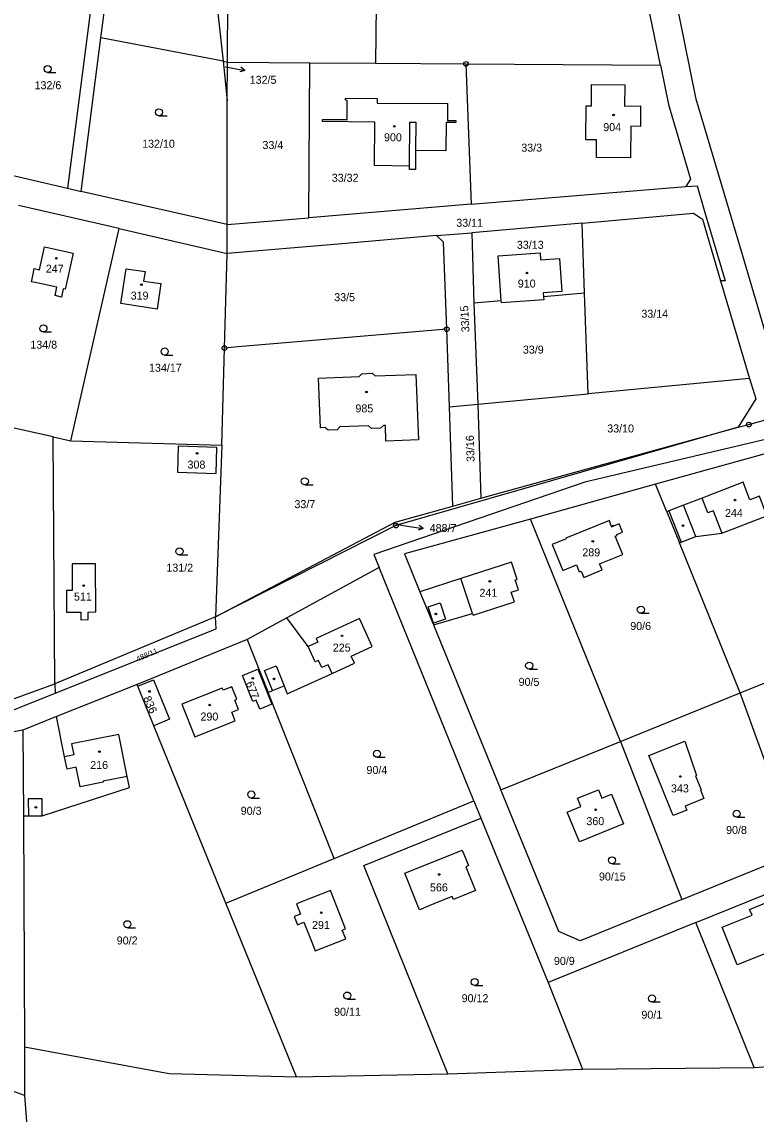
# Model space of a CAD drawing. Extents: x -725728 to -720881, y -1068679 to -1063504.
# Drawn here: x -724769.7 to -724613.6, y -1067433.6 to -1067201.5 of the extents above; entities that cross this region are included whole.
import ezdxf

# ---------------------------------------------------------------- set-up
doc = ezdxf.new("R2010")
doc.units = 0
for name, color, linetype in [('Hranice parcel', 7, 'Continuous'), ('Parcelní čísla', 7, 'Continuous'), ('Pop  PČ popisy', 7, 'Continuous'), ('Vnitřní kresba', 7, 'Continuous'), ('Značky bodu BP', 7, 'Continuous'), ('Značky budov', 7, 'Continuous'), ('Značky kultur', 7, 'Continuous')]:
    doc.layers.add(name, color=color, linetype=linetype)

# ---------------------------------------------------------------- blocks, each defined once
blk = doc.blocks.new('4.02_3')
at = {"layer": 'Značky budov'}
blk.add_circle((-0.001, 0), 0.0175, dxfattribs=at)
blk = doc.blocks.new('4.02_4')
at = {"layer": 'Značky budov'}
blk.add_circle((-0.001, 0), 0.0175, dxfattribs=at)
blk = doc.blocks.new('1029_101')
at = {"layer": 'Pop  PČ popisy'}
for p, q in [((0, 0), (0.295, -0.052)), ((0.295, -0.052), (0.206, 0.015)), ((0.295, -0.052), (0.188, -0.084))]:
    blk.add_line(p, q, dxfattribs=at)
blk = doc.blocks.new('1029_106')
at = {"layer": 'Pop  PČ popisy'}
for p, q in [((0, 0), (0.296, -0.047)), ((0.296, -0.047), (0.205, 0.018)), ((0.296, -0.047), (0.19, -0.081))]:
    blk.add_line(p, q, dxfattribs=at)
blk = doc.blocks.new('3.04_2')
at = {"layer": 'Značky kultur'}
blk.add_line((0.001, 0), (0.176, 0), dxfattribs=at)
blk.add_circle((0.001, 0.075), 0.075, dxfattribs=at)
blk = doc.blocks.new('3.04_3')
at = {"layer": 'Značky kultur'}
blk.add_line((0.001, 0), (0.176, 0), dxfattribs=at)
blk.add_circle((0.001, 0.075), 0.075, dxfattribs=at)
blk = doc.blocks.new('1.05_1')
at = {"layer": 'Značky bodu BP'}
for radius in [0.05, 0.00303]:
    blk.add_circle((0, 0), radius, dxfattribs=at)

msp = doc.modelspace()

# ---------------------------------------------------------------- linework, layer by layer
at = {"layer": 'Hranice parcel'}
for p, q in [((-724752.93, -1067204.93), (-724747.87, -1067165.91)), ((-724726.02, -1067210.09), (-724725.72, -1067176.99)), ((-724633.96, -1067210.77), (-724637.76, -1067192.18)), ((-724755.04, -1067198.52), (-724760.01, -1067236.9)), ((-724757.09, -1067237.57), (-724752.93, -1067204.93)), ((-724726.95, -1067209.91), (-724752.93, -1067204.93)), ((-724726.95, -1067209.91), (-724726.02, -1067210.09)), ((-724726.95, -1067209.91), (-724726.04, -1067218.35)), ((-724726.04, -1067218.35), (-724726.02, -1067210.09)), ((-724726.02, -1067210.09), (-724708.52, -1067210.23)), ((-724708.69, -1067243.16), (-724708.52, -1067210.23)), ((-724708.52, -1067210.23), (-724694.52, -1067210.34)), ((-724694.52, -1067210.34), (-724675.31, -1067210.5)), ((-724675.31, -1067210.5), (-724633.96, -1067210.77)), ((-724675.31, -1067210.5), (-724674.19, -1067240.31)), ((-724726.09, -1067244.62), (-724726.04, -1067218.35)), ((-724774.7, -1067233.48), (-724760.01, -1067236.9)), ((-724760.01, -1067236.9), (-724757.09, -1067237.57)), ((-724726.09, -1067244.62), (-724757.09, -1067237.57)), ((-724674.19, -1067240.31), (-724628.59, -1067236.51)), ((-724749.03, -1067245.48), (-724770.46, -1067240.53)), ((-724674.19, -1067240.31), (-724708.69, -1067243.16)), ((-724726.09, -1067244.62), (-724708.69, -1067243.16)), ((-724759.29, -1067290.53), (-724749.03, -1067245.48)), ((-724749.03, -1067245.48), (-724726.05, -1067250.73)), ((-724726.05, -1067250.73), (-724726.09, -1067244.62)), ((-724650.62, -1067244.28), (-724674.08, -1067246.34)), ((-724650.1, -1067259.18), (-724650.62, -1067244.28)), ((-724681.57, -1067246.92), (-724674.08, -1067246.34)), ((-724674.08, -1067246.34), (-724673.6, -1067261.3)), ((-724726.65, -1067270.85), (-724726.05, -1067250.73)), ((-724621.16, -1067256.58), (-724615.02, -1067277.32)), ((-724650.1, -1067259.18), (-724658.82, -1067259.97)), ((-724649.35, -1067280.54), (-724650.1, -1067259.18)), ((-724667.79, -1067260.78), (-724673.6, -1067261.3)), ((-724673.6, -1067261.3), (-724672.8, -1067282.75)), ((-724678.83, -1067283.31), (-724679.39, -1067266.83)), ((-724727.2, -1067291.48), (-724726.65, -1067270.85)), ((-724615.02, -1067277.32), (-724649.35, -1067280.54)), ((-724672.8, -1067282.75), (-724649.35, -1067280.54)), ((-724678.83, -1067283.31), (-724672.8, -1067282.75)), ((-724672.8, -1067282.75), (-724672.11, -1067302.72)), ((-724763.05, -1067289.73), (-724780.77, -1067285.77)), ((-724672.11, -1067302.72), (-724617.45, -1067287.64)), ((-724762.71, -1067342.2), (-724763.05, -1067289.73)), ((-724763.05, -1067289.73), (-724759.29, -1067290.53)), ((-724759.29, -1067290.53), (-724727.2, -1067291.48)), ((-724727.2, -1067291.48), (-724728.57, -1067327.9)), ((-724635.01, -1067299.74), (-724661.61, -1067307.17)), ((-724632.62, -1067305.63), (-724635.01, -1067299.74)), ((-724678.11, -1067304.42), (-724672.11, -1067302.72)), ((-724632.62, -1067305.63), (-724629.93, -1067312.23)), ((-724642.47, -1067354.39), (-724661.61, -1067307.17)), ((-724616.99, -1067344.08), (-724629.93, -1067312.23)), ((-724693.75, -1067317.44), (-724713.35, -1067328.13)), ((-724673.63, -1067367.04), (-724693.75, -1067317.44)), ((-724685.11, -1067322.61), (-724682.23, -1067329.67)), ((-724728.57, -1067327.9), (-724762.71, -1067342.2)), ((-724713.35, -1067328.13), (-724721.84, -1067332.76)), ((-724682.23, -1067329.67), (-724667.92, -1067364.68)), ((-724721.84, -1067332.76), (-724745.2, -1067342.29)), ((-724721.84, -1067332.76), (-724717.36, -1067343.98)), ((-724616.99, -1067344.08), (-724592.49, -1067334.16)), ((-724762.71, -1067342.2), (-724762.61, -1067344.17)), ((-724745.2, -1067342.29), (-724762.34, -1067349.14)), ((-724745.06, -1067342.64), (-724745.2, -1067342.29)), ((-724741.64, -1067351.09), (-724745.06, -1067342.64)), ((-724703.29, -1067379.26), (-724717.36, -1067343.98)), ((-724642.47, -1067354.39), (-724616.99, -1067344.08)), ((-724604.74, -1067377.96), (-724616.99, -1067344.08)), ((-724762.34, -1067349.14), (-724769.48, -1067351.99)), ((-724769.48, -1067351.99), (-724795.16, -1067356.76)), ((-724769.48, -1067351.99), (-724769.4, -1067370.23)), ((-724726.38, -1067388.77), (-724741.64, -1067351.09)), ((-724749.13, -1067352.9), (-724759.16, -1067354.93)), ((-724667.92, -1067364.68), (-724642.47, -1067354.39)), ((-724642.47, -1067354.39), (-724629.4, -1067387.97)), ((-724703.29, -1067379.26), (-724673.63, -1067367.04)), ((-724673.63, -1067367.04), (-724672.13, -1067370.7)), ((-724769.4, -1067370.23), (-724769.18, -1067419.29)), ((-724672.13, -1067370.7), (-724657.86, -1067405.58)), ((-724726.38, -1067388.77), (-724703.29, -1067379.26)), ((-724629.4, -1067387.97), (-724609.36, -1067379.83)), ((-724626.45, -1067392.9), (-724603.7, -1067383.71)), ((-724711.31, -1067425.65), (-724726.38, -1067388.77)), ((-724626.45, -1067392.9), (-724657.86, -1067405.58)), ((-724614.06, -1067423.65), (-724626.45, -1067392.9)), ((-724657.86, -1067405.58), (-724650.51, -1067424)), ((-724769.13, -1067429.64), (-724796.4, -1067419.61)), ((-724769.18, -1067419.29), (-724769.13, -1067429.64)), ((-724614.06, -1067423.65), (-724588.47, -1067421.87)), ((-724679.16, -1067424.98), (-724650.51, -1067424)), ((-724650.51, -1067424), (-724614.06, -1067423.65)), ((-724711.31, -1067425.65), (-724679.16, -1067424.98)), ((-724769.13, -1067429.64), (-724767.98, -1067444.78))]:
    msp.add_line(p, q, dxfattribs=at)
for points in [[(-724725.41, -1067170.37), (-724728.55, -1067195.16), (-724726.95, -1067209.91)], [(-724637.76, -1067192.18), (-724665.81, -1067189.86), (-724694.22, -1067185.59), (-724694.52, -1067210.34)], [(-724606.59, -1067284.65), (-724616.47, -1067251.28), (-724626.33, -1067217.96), (-724630.08, -1067199.76)], [(-724633.96, -1067210.77), (-724632.25, -1067219.1), (-724627.55, -1067234.99), (-724628.59, -1067236.51)], [(-724647.54, -1067226.62), (-724649.81, -1067226.62), (-724649.73, -1067219.37), (-724648.63, -1067219.38), (-724648.59, -1067214.84), (-724641.54, -1067214.91), (-724641.6, -1067219.44), (-724638.2, -1067219.42), (-724638.23, -1067223.75), (-724640.22, -1067223.74), (-724640.3, -1067230.44), (-724647.58, -1067230.38), (-724647.54, -1067226.62)], [(-724705.79, -1067222.75), (-724705.8, -1067222.32), (-724700.59, -1067222.32), (-724700.54, -1067218.22), (-724700.9, -1067218.21), (-724700.9, -1067217.76), (-724694.15, -1067217.81), (-724694.18, -1067218.81), (-724679.21, -1067218.91), (-724679.26, -1067222.49), (-724677.43, -1067222.49), (-724677.43, -1067222.95), (-724679.5, -1067222.94), (-724679.57, -1067228.92), (-724686, -1067228.91), (-724686.04, -1067232.93), (-724687.33, -1067232.94), (-724687.31, -1067232.18), (-724694.72, -1067232.08), (-724694.64, -1067222.83), (-724705.79, -1067222.75)], [(-724628.59, -1067236.51), (-724626.16, -1067236.37), (-724624.49, -1067242.05), (-724620.21, -1067256.58), (-724621.16, -1067256.58)], [(-724650.62, -1067244.28), (-724626.91, -1067242.2), (-724625.04, -1067243.48), (-724621.16, -1067256.58)], [(-724681.57, -1067246.92), (-724702.45, -1067248.8), (-724726.05, -1067250.73)], [(-724679.39, -1067266.83), (-724680.05, -1067248.33), (-724681.57, -1067246.92)], [(-724762.66, -1067259.69), (-724762.27, -1067257.94), (-724766.56, -1067256.98), (-724767.63, -1067256.74), (-724767.34, -1067255.18), (-724767.07, -1067253.95), (-724765.95, -1067254.2), (-724764.88, -1067249.31), (-724758.84, -1067250.71), (-724760.17, -1067256.8), (-724760.51, -1067258.33), (-724760.9, -1067258.24), (-724761.29, -1067260), (-724762.66, -1067259.69)], [(-724667.79, -1067260.78), (-724668.48, -1067251.26), (-724659.53, -1067250.62), (-724659.42, -1067252.12), (-724655.42, -1067251.82), (-724654.9, -1067258.81), (-724658.88, -1067259.13), (-724658.82, -1067259.97)], [(-724743.53, -1067254.6), (-724743.84, -1067256.63), (-724740.14, -1067257.15), (-724740.98, -1067262.59), (-724748.67, -1067261.4), (-724747.53, -1067254), (-724743.53, -1067254.6)], [(-724658.82, -1067259.97), (-724658.77, -1067260.6), (-724667.75, -1067261.26), (-724667.79, -1067260.78)], [(-724679.39, -1067266.83), (-724714.49, -1067269.82), (-724723.79, -1067270.61), (-724726.65, -1067270.85)], [(-724685.94, -1067276.44), (-724685.36, -1067290.35), (-724692.33, -1067290.63), (-724692.44, -1067287.29), (-724692.83, -1067287.3), (-724693.44, -1067287.86), (-724695.38, -1067287.94), (-724696.02, -1067287.38), (-724702.09, -1067287.59), (-724702.69, -1067288.2), (-724704.62, -1067288.28), (-724705.29, -1067287.74), (-724706.22, -1067287.76), (-724706.65, -1067277.27), (-724698.04, -1067276.9), (-724697.47, -1067276.29), (-724695.24, -1067276.21), (-724694.6, -1067276.76), (-724685.94, -1067276.44)], [(-724615.02, -1067277.32), (-724613.7, -1067281.6), (-724617.45, -1067287.64)], [(-724678.11, -1067304.42), (-724678.68, -1067287.6), (-724678.83, -1067283.31)], [(-724617.45, -1067287.64), (-724615.16, -1067287.08), (-724606.59, -1067284.65)], [(-724617.45, -1067287.64), (-724690.18, -1067308.56), (-724728.57, -1067327.9)], [(-724608.93, -1067289.64), (-724650, -1067299.3), (-724694.87, -1067314.69), (-724693.75, -1067317.44)], [(-724728.26, -1067291.94), (-724736.48, -1067291.68), (-724736.66, -1067297.21), (-724728.44, -1067297.47), (-724728.26, -1067291.94)], [(-724592.49, -1067334.16), (-724607.92, -1067295.3), (-724611.96, -1067293.39), (-724635.01, -1067299.74)], [(-724629.93, -1067312.23), (-724629.56, -1067312.09), (-724626.43, -1067310.87), (-724620.88, -1067310.19), (-724611.31, -1067306.47), (-724612.93, -1067302.3), (-724614.92, -1067303.07), (-724616.37, -1067299.33), (-724624, -1067302.29), (-724625.09, -1067302.71), (-724629.02, -1067304.23), (-724632.15, -1067305.45), (-724632.62, -1067305.63)], [(-724728.57, -1067327.9), (-724690.38, -1067307.84), (-724678.11, -1067304.42)], [(-724661.61, -1067307.17), (-724688.39, -1067314.58), (-724685.11, -1067322.61)], [(-724654.08, -1067311.25), (-724654.02, -1067311.39), (-724656.99, -1067312.6), (-724654.74, -1067318.11), (-724651.82, -1067316.92), (-724651.22, -1067318.4), (-724650.8, -1067318.23), (-724650.25, -1067319.57), (-724646.36, -1067317.98), (-724646.89, -1067316.69), (-724641.98, -1067314.68), (-724643.57, -1067310.8), (-724643.15, -1067310.63), (-724643.23, -1067310.44), (-724642.03, -1067309.95), (-724642.74, -1067308.19), (-724643.95, -1067308.68), (-724644.02, -1067308.5), (-724644.44, -1067308.67), (-724644.82, -1067307.47), (-724654.08, -1067311.25)], [(-724753.98, -1067326.9), (-724754.06, -1067316.66), (-724759, -1067316.7), (-724759.03, -1067322.34), (-724760.19, -1067322.33), (-724760.21, -1067326.95), (-724757.19, -1067326.93), (-724757.18, -1067328.54), (-724755.64, -1067328.52), (-724755.65, -1067326.91), (-724753.98, -1067326.9)], [(-724682.23, -1067329.67), (-724673.91, -1067327.23), (-724673.79, -1067327.59), (-724665, -1067324.75), (-724665.67, -1067322.69), (-724664.14, -1067322.2), (-724664.82, -1067320.1), (-724664.44, -1067319.98), (-724665.63, -1067316.3), (-724676.37, -1067319.78), (-724685.11, -1067322.61)], [(-724762.61, -1067344.17), (-724728.41, -1067330.49), (-724728.57, -1067327.9)], [(-724717.36, -1067343.98), (-724716.43, -1067343.61), (-724713.96, -1067342.62), (-724713.29, -1067344.29), (-724703.73, -1067339.96), (-724698.98, -1067337.81), (-724699.68, -1067336.27), (-724695.21, -1067334.24), (-724697.9, -1067328.32), (-724707.16, -1067332.53), (-724706.79, -1067333.34), (-724708.82, -1067334.27), (-724713.35, -1067328.13)], [(-724719.89, -1067345.66), (-724720.61, -1067345.95), (-724722.83, -1067340.37), (-724719.54, -1067339.06), (-724716.58, -1067346.5), (-724719.15, -1067347.52), (-724719.89, -1067345.66)], [(-724781.75, -1067347.07), (-724771.5, -1067345.38), (-724762.71, -1067342.2)], [(-724745.06, -1067342.64), (-724741.76, -1067341.3), (-724738.34, -1067349.68), (-724741.64, -1067351.09)], [(-724724.34, -1067350.06), (-724725.08, -1067348.18), (-724723.67, -1067347.62), (-724724.45, -1067345.64), (-724723.98, -1067345.45), (-724725.05, -1067342.77), (-724726.93, -1067343.51), (-724727.1, -1067343.09), (-724735.67, -1067346.49), (-724732.91, -1067353.46), (-724724.34, -1067350.06)], [(-724815.58, -1067349.31), (-724778.21, -1067350.41), (-724762.61, -1067344.17)], [(-724759.16, -1067354.93), (-724758.67, -1067357.26), (-724760.62, -1067357.66), (-724762.34, -1067349.14)], [(-724746.84, -1067364.22), (-724747.32, -1067361.83), (-724749.13, -1067352.9)], [(-724626.48, -1067361.73), (-724625.3, -1067364.65), (-724625.44, -1067364.71), (-724624.72, -1067366.5), (-724628.72, -1067368.12), (-724628.38, -1067368.97), (-724631.25, -1067370.13), (-724631.59, -1067369.29), (-724633.5, -1067364.57), (-724636.4, -1067357.41), (-724628.77, -1067354.32), (-724626.29, -1067361.65), (-724626.48, -1067361.73)], [(-724769.4, -1067370.23), (-724768.29, -1067370.22), (-724765.37, -1067370.21), (-724746.84, -1067364.22)], [(-724629.4, -1067387.97), (-724651.04, -1067396.76), (-724655.56, -1067394.79), (-724667.92, -1067364.68)], [(-724641.78, -1067371.91), (-724651.19, -1067375.74), (-724653.76, -1067369.41), (-724650.87, -1067368.24), (-724651.6, -1067366.45), (-724647.14, -1067364.65), (-724646.41, -1067366.42), (-724644.33, -1067365.57), (-724641.78, -1067371.91)], [(-724679.16, -1067424.98), (-724697, -1067380.74), (-724672.13, -1067370.7)], [(-724677.95, -1067387.98), (-724678.21, -1067387.33), (-724681.25, -1067388.57), (-724685.17, -1067390.16), (-724685.66, -1067388.95), (-724688.31, -1067382.41), (-724676.14, -1067377.47), (-724674.76, -1067380.77), (-724675.36, -1067381.01), (-724673.56, -1067385.44), (-724673.3, -1067386.09), (-724677.95, -1067387.98)], [(-724700.91, -1067394.2), (-724704.13, -1067386.06), (-724711.32, -1067388.89), (-724710.45, -1067391.07), (-724711.84, -1067391.62), (-724711.14, -1067393.38), (-724709.75, -1067392.83), (-724708.09, -1067397.01), (-724707.35, -1067398.89), (-724700.87, -1067396.32), (-724701.6, -1067394.47), (-724700.91, -1067394.2)], [(-724614.49, -1067391.34), (-724615.03, -1067390.09), (-724611.38, -1067388.62), (-724610.84, -1067389.91), (-724606.3, -1067388.09), (-724601.88, -1067399.12), (-724609.81, -1067402.35), (-724611.04, -1067399.25), (-724617.64, -1067401.85), (-724620.84, -1067393.88), (-724614.49, -1067391.34)], [(-724769.18, -1067419.29), (-724738.38, -1067424.95), (-724711.31, -1067425.65)]]:
    msp.add_lwpolyline(points, dxfattribs=at)
at = {"layer": 'Pop  PČ popisy'}
for p, q in [((-724726.49, -1067211.13), (-724725.23, -1067211.35)), ((-724690.19, -1067308.27), (-724687.33, -1067308.73))]:
    msp.add_line(p, q, dxfattribs=at)
at = {"layer": 'Vnitřní kresba'}
for p, q in [((-724687.31, -1067232.18), (-724687.22, -1067222.88)), ((-724687.22, -1067222.88), (-724685.94, -1067222.88)), ((-724685.94, -1067222.88), (-724686, -1067228.91)), ((-724623.86, -1067305.82), (-724625.09, -1067302.71)), ((-724632.15, -1067305.45), (-724629.56, -1067312.09)), ((-724626.43, -1067310.87), (-724629.02, -1067304.23)), ((-724622.77, -1067305.39), (-724623.86, -1067305.82)), ((-724622.77, -1067305.39), (-724620.88, -1067310.19)), ((-724644.44, -1067308.67), (-724644.37, -1067308.85)), ((-724644.37, -1067308.85), (-724643.95, -1067308.68)), ((-724673.91, -1067327.23), (-724676.37, -1067319.78)), ((-724683.37, -1067325.8), (-724680.8, -1067324.93)), ((-724682.19, -1067329.27), (-724683.37, -1067325.8)), ((-724680.8, -1067324.93), (-724679.62, -1067328.4)), ((-724679.62, -1067328.4), (-724682.19, -1067329.27)), ((-724707.34, -1067337.52), (-724708.82, -1067334.27)), ((-724718.14, -1067339.32), (-724715.67, -1067338.33)), ((-724715.67, -1067338.33), (-724713.96, -1067342.62)), ((-724706.62, -1067337.19), (-724707.34, -1067337.52)), ((-724705.92, -1067338.73), (-724706.62, -1067337.19)), ((-724704.57, -1067338.11), (-724705.92, -1067338.73)), ((-724703.73, -1067339.96), (-724704.57, -1067338.11)), ((-724716.43, -1067343.61), (-724718.14, -1067339.32)), ((-724760.09, -1067360.28), (-724760.62, -1067357.66)), ((-724758.14, -1067359.89), (-724760.09, -1067360.28)), ((-724757.3, -1067364.02), (-724758.14, -1067359.89)), ((-724752.42, -1067363.03), (-724757.3, -1067364.02)), ((-724747.32, -1067361.83), (-724752.45, -1067362.86)), ((-724752.45, -1067362.86), (-724752.42, -1067363.03)), ((-724765.38, -1067366.59), (-724768.35, -1067366.6)), ((-724768.35, -1067366.6), (-724768.29, -1067370.22)), ((-724765.37, -1067370.21), (-724765.38, -1067366.59))]:
    msp.add_line(p, q, dxfattribs=at)

# ---------------------------------------------------------------- block references
at = {"layer": 'Pop  PČ popisy', "xscale": 10, "yscale": 10}
for name, p in [('1029_101', (-724725.23, -1067211.35)), ('1029_106', (-724687.33, -1067308.73))]:
    msp.add_blockref(name, p, dxfattribs=at)
at = {"layer": 'Značky bodu BP', "xscale": 10, "yscale": 10}
for p in [(-724675.31, -1067210.5), (-724679.39, -1067266.83), (-724726.65, -1067270.85), (-724615.16, -1067287.08), (-724690.18, -1067308.56)]:
    msp.add_blockref('1.05_1', p, dxfattribs=at)
at = {"layer": 'Značky budov', "xscale": 10, "yscale": 10}
for name, p in [('4.02_3', (-724643.92, -1067221.32)), ('4.02_3', (-724690.53, -1067223.73)), ('4.02_3', (-724762.36, -1067251.78)), ('4.02_4', (-724662.31, -1067254.91)), ('4.02_3', (-724744.28, -1067257.37)), ('4.02_4', (-724696.42, -1067280.17)), ('4.02_3', (-724732.44, -1067293.22)), ('4.02_4', (-724618.08, -1067303.15)), ('4.02_3', (-724629.14, -1067308.56)), ('4.02_4', (-724648.33, -1067311.91)), ('4.02_3', (-724756.56, -1067321.3)), ('4.02_4', (-724670.22, -1067320.39)), ('4.02_3', (-724681.69, -1067327.32)), ('4.02_3', (-724701.64, -1067331.97)), ('4.02_3', (-724720.61, -1067341.01)), ('4.02_3', (-724716.11, -1067341.11)), ('4.02_3', (-724742.58, -1067343.78)), ('4.02_4', (-724729.77, -1067346.67)), ('4.02_3', (-724753.21, -1067356.56)), ('4.02_3', (-724629.71, -1067361.85)), ('4.02_4', (-724766.72, -1067368.4)), ('4.02_4', (-724647.73, -1067368.92)), ('4.02_4', (-724680.98, -1067382.67)), ('4.02_3', (-724706.05, -1067390.79))]:
    msp.add_blockref(name, p, dxfattribs=at)
at = {"layer": 'Značky kultur', "xscale": 10, "yscale": 10}
for name, p in [('3.04_2', (-724764.24, -1067212.31)), ('3.04_2', (-724740.58, -1067221.51)), ('3.04_3', (-724765.14, -1067267.42)), ('3.04_2', (-724739.37, -1067272.32)), ('3.04_3', (-724709.57, -1067299.89)), ('3.04_2', (-724736.21, -1067314.79)), ('3.04_3', (-724638.13, -1067327.18)), ('3.04_2', (-724661.87, -1067339.05)), ('3.04_2', (-724694.21, -1067357.77)), ('3.04_3', (-724720.94, -1067366.43)), ('3.04_2', (-724617.76, -1067370.51)), ('3.04_3', (-724644.26, -1067380.4)), ('3.04_2', (-724747.3, -1067393.98)), ('3.04_2', (-724673.45, -1067406.25)), ('3.04_3', (-724700.56, -1067409.13)), ('3.04_2', (-724635.76, -1067409.75))]:
    msp.add_blockref(name, p, dxfattribs=at)

# ---------------------------------------------------------------- texts
at = {"layer": 'Parcelní čísla'}
for s, p in [('132/5', (-724721.28, -1067214.71)), ('132/6', (-724767.01, -1067215.86)), ('904', (-724646.12, -1067224.76)), ('132/10', (-724744.14, -1067228.29)), ('33/4', (-724718.56, -1067228.57)), ('900', (-724692.72, -1067226.92)), ('33/3', (-724663.54, -1067229.12)), ('33/32', (-724703.83, -1067235.52)), ('33/11', (-724677.36, -1067245.08)), ('33/13', (-724664.48, -1067249.76)), ('247', (-724764.62, -1067254.83)), ('910', (-724664.28, -1067257.99)), ('319', (-724746.58, -1067260.55)), ('33/5', (-724703.31, -1067260.88)), ('33/14', (-724638.01, -1067264.4)), ('134/8', (-724767.91, -1067270.97)), ('33/9', (-724663.2, -1067272.02)), ('134/17', (-724742.68, -1067275.87)), ('985', (-724698.8, -1067284.51)), ('33/10', (-724645.27, -1067288.77)), ('308', (-724734.49, -1067296.44)), ('33/7', (-724711.77, -1067304.85)), ('244', (-724620.24, -1067306.72)), ('488/7', (-724683.02, -1067309.93)), ('289', (-724650.56, -1067315.09)), ('131/2', (-724738.99, -1067318.34)), ('241', (-724672.43, -1067323.68)), ('511', (-724758.64, -1067324.48)), ('90/6', (-724640.37, -1067330.73)), ('225', (-724703.61, -1067335.32)), ('90/5', (-724664.11, -1067342.6)), ('290', (-724731.74, -1067349.97)), ('216', (-724755.18, -1067360.26)), ('90/4', (-724696.45, -1067361.32)), ('343', (-724631.72, -1067365.23)), ('90/3', (-724723.18, -1067369.98)), ('360', (-724649.7, -1067372.19)), ('90/8', (-724620, -1067374.06)), ('90/15', (-724647.03, -1067383.95)), ('566', (-724682.95, -1067386.26)), ('291', (-724708.02, -1067394.24)), ('90/2', (-724749.54, -1067397.53)), ('90/9', (-724656.6, -1067401.87)), ('90/12', (-724676.22, -1067409.8)), ('90/11', (-724703.34, -1067412.68)), ('90/1', (-724638, -1067413.3))]:
    msp.add_text(s, height=1.7, dxfattribs=at).set_placement(p)
for s, height, rotation, p in [('33/15', 1.7, 93, (-724674.55, -1067267.45)), ('33/16', 1.7, 92, (-724673.45, -1067295.01)), ('488/11', 1.14, 23, (-724745.13, -1067337.46)), ('677', 1.7, 291, (-724722.15, -1067342)), ('836', 1.7, 294, (-724743.97, -1067345.2))]:
    msp.add_text(s, height=height, rotation=rotation, dxfattribs=at).set_placement(p)

doc.saveas('drawing.dxf')
